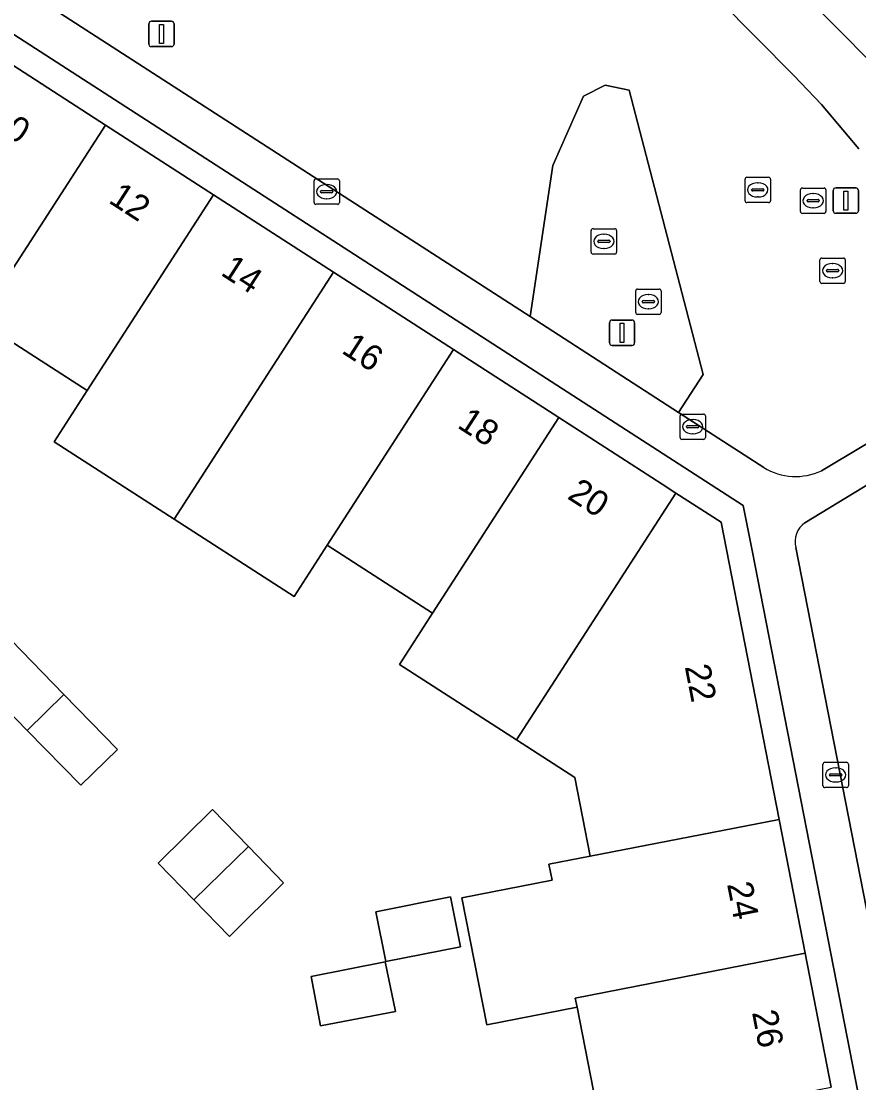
# Model space of a CAD drawing. Extents: x 160377 to 161131, y 383938 to 384853.
# Drawn here: x 160713.26 to 160746.23, y 384537.03 to 384578.85 of the extents above; entities that cross this region are included whole.
import ezdxf

# ---------------------------------------------------------------- set-up
doc = ezdxf.new("R2010")
doc.units = 0
for name, color, linetype in [('IMGEO_Erf', 7, 'Continuous'), ('IMGEO_Groenvoorziening', 7, 'Continuous'), ('IMGEO_Kolk', 7, 'Continuous'), ('IMGEO_Lichtmast', 7, 'Continuous'), ('IMGEO_Pand', 7, 'Continuous'), ('IMGEO_Pand_nummerreeks', 7, 'Continuous'), ('IMGEO_Rioolput', 7, 'Continuous'), ('IMGEO_Voetgangersgebied_open', 7, 'Continuous')]:
    doc.layers.add(name, color=color, linetype=linetype)

msp = doc.modelspace()

# ---------------------------------------------------------------- linework, layer by layer
at = {"layer": 'IMGEO_Erf'}
for points in [[(160704.012, 384620.371), (160714.28, 384609.995), (160715.318, 384608.946), (160749.625, 384574.277), (160752.301, 384560.653), (160755.616, 384543.763), (160755.906, 384542.287), (160759.828, 384522.305)], [(160711.753, 384577.864), (160716.569, 384574.755), (160720.827, 384572.007), (160725.549, 384568.959), (160730.27, 384565.911), (160734.42, 384563.232), (160738.485, 384560.608), (160739.025, 384560.262), (160740.816, 384559.115), (160743.09, 384547.407), (160744.114, 384542.14), (160745.139, 384536.861)], [(160736.1, 384535.09), (160735.137, 384540.006), (160731.584, 384539.31), (160730.602, 384544.321), (160734.155, 384545.017), (160734.032, 384545.646), (160735.652, 384545.961), (160735.052, 384549.053), (160732.75, 384550.539), (160728.146, 384553.511), (160729.447, 384555.527), (160725.297, 384558.207), (160723.995, 384556.19), (160719.274, 384559.238), (160714.552, 384562.286), (160715.854, 384564.303), (160711.594, 384567.052)]]:
    msp.add_lwpolyline(points, dxfattribs=at)
for points in [[(160742.043, 384557.929), (160741.675, 384559.771), (160712.316, 384578.736), (160711.06, 384579.547), (160690.284, 384592.968), (160678.608, 384600.475), (160670.645, 384605.594), (160652.047, 384589.687), (160648.865, 384586.974), (160652.625, 384581.692), (160662.829, 384567.417), (160665.29, 384560.709), (160670.064, 384547.52), (160670.583, 384546.086), (160681.057, 384517.15), (160682.984, 384507.279), (160717.593, 384514.044), (160723.481, 384515.195), (160749.399, 384520.262)], [(160711.382, 384553.074), (160712.841, 384554.479), (160714.939, 384552.325), (160717.052, 384550.154), (160715.601, 384548.751), (160713.492, 384550.913)], [(160720.053, 384544.236), (160718.646, 384545.677), (160720.79, 384547.795), (160722.204, 384546.336), (160723.587, 384544.91), (160721.46, 384542.795)], [(160730.158, 384544.355), (160730.553, 384542.39), (160727.604, 384541.809), (160727.213, 384543.763)], [(160727.589, 384541.791), (160727.986, 384539.834), (160725.033, 384539.272), (160724.665, 384541.211)]]:
    msp.add_lwpolyline(points, close=True, dxfattribs=at)
at = {"layer": 'IMGEO_Groenvoorziening'}
for points in [[(160746.227, 384573.82), (160744.754, 384575.566), (160743.669, 384576.716), (160725.963, 384594.603)], [(160697.299, 384590.465), (160733.288, 384567.211), (160734.189, 384573.163), (160735.387, 384575.893), (160736.248, 384576.336), (160737.187, 384576.131), (160740.096, 384564.929), (160739.132, 384563.434), (160742.491, 384561.264)], [(160744.766, 384561.138), (160748.032, 384563.097)], [(160747.692, 384561.262), (160744.107, 384559.094)], [(160743.748, 384558.114), (160750.334, 384524.403), (160753.741, 384527.065), (160753.61, 384527.784), (160755.524, 384528.166), (160756.011, 384525.75), (160756.636, 384525.504), (160752.567, 384546.285)]]:
    msp.add_lwpolyline(points, dxfattribs=at)
msp.add_lwpolyline([(160733.288, 384567.211), (160739.132, 384563.434), (160740.096, 384564.929), (160737.187, 384576.131), (160736.248, 384576.336), (160735.387, 384575.893), (160734.189, 384573.163)], close=True, dxfattribs=at)
for centre, radius, start, end in [((160743.748, 384563.359), 2.444, 239.0413, 294.6186), ((160744.656, 384558.337), 0.935, 125.9434, 193.8184)]:
    msp.add_arc(centre, radius, start, end, dxfattribs=at)
at = {"layer": 'IMGEO_Kolk'}
for p, q in [((160724.782, 384571.71), (160724.782, 384572.562)), ((160724.857, 384572.636), (160725.709, 384572.636)), ((160725.27, 384572.416), (160725.295, 384572.416)), ((160725.783, 384572.562), (160725.783, 384571.71)), ((160725.041, 384572.13), (160725.041, 384572.142)), ((160725.479, 384572.093), (160725.081, 384572.093)), ((160725.084, 384572.179), (160725.482, 384572.179)), ((160725.525, 384572.142), (160725.525, 384572.13)), ((160725.709, 384571.636), (160724.857, 384571.636)), ((160725.293, 384571.856), (160725.268, 384571.856)), ((160739.192, 384562.448), (160739.192, 384563.3)), ((160739.267, 384563.374), (160740.119, 384563.374)), ((160739.68, 384563.154), (160739.705, 384563.154)), ((160740.193, 384563.3), (160740.193, 384562.448)), ((160739.451, 384562.868), (160739.451, 384562.88)), ((160739.889, 384562.831), (160739.491, 384562.831)), ((160739.494, 384562.917), (160739.892, 384562.917)), ((160739.935, 384562.88), (160739.935, 384562.868)), ((160740.119, 384562.374), (160739.267, 384562.374)), ((160739.703, 384562.594), (160739.678, 384562.594)), ((160744.819, 384548.732), (160744.819, 384549.584)), ((160744.894, 384549.658), (160745.746, 384549.658)), ((160745.307, 384549.438), (160745.332, 384549.438)), ((160745.82, 384549.584), (160745.82, 384548.732)), ((160745.078, 384549.152), (160745.078, 384549.164)), ((160745.516, 384549.115), (160745.118, 384549.115)), ((160745.121, 384549.201), (160745.519, 384549.201)), ((160745.33, 384548.878), (160745.305, 384548.878)), ((160745.562, 384549.164), (160745.562, 384549.152)), ((160745.746, 384548.658), (160744.894, 384548.658))]:
    msp.add_line(p, q, dxfattribs=at)
for points in [[(160724.782, 384571.71), (160724.782, 384572.562)], [(160724.857, 384572.636), (160725.709, 384572.636)], [(160725.783, 384572.562), (160725.783, 384571.71)], [(160725.709, 384571.636), (160724.857, 384571.636)], [(160739.192, 384562.448), (160739.192, 384563.3)], [(160739.267, 384563.374), (160740.119, 384563.374)], [(160740.193, 384563.3), (160740.193, 384562.448)], [(160740.119, 384562.374), (160739.267, 384562.374)], [(160744.819, 384548.732), (160744.819, 384549.584)], [(160744.894, 384549.658), (160745.746, 384549.658)], [(160745.82, 384549.584), (160745.82, 384548.732)], [(160745.746, 384548.658), (160744.894, 384548.658)]]:
    msp.add_lwpolyline(points, dxfattribs=at)
for centre, radius, start, end in [((160724.859, 384572.56), 0.0765, 91.552, 178.448), ((160724.859, 384572.56), 0.0765, 91.552, 178.448), ((160725.707, 384572.56), 0.0765, 1.552, 88.448), ((160725.707, 384572.56), 0.0765, 1.552, 88.448), ((160725.081, 384572.139), 0.0403, 85.8775, 175.7526), ((160725.078, 384572.129), 0.0366, 178.938, 274.7102), ((160725.482, 384572.136), 0.043, 264.8664, 352.4533), ((160725.486, 384572.141), 0.0386, 1.7309, 96.639), ((160724.859, 384571.712), 0.0765, 181.552, 268.448), ((160724.859, 384571.712), 0.0765, 181.552, 268.448), ((160725.707, 384571.712), 0.0765, 271.552, 358.448), ((160725.707, 384571.712), 0.0765, 271.552, 358.448), ((160739.269, 384563.298), 0.0765, 91.552, 178.448), ((160739.269, 384563.298), 0.0765, 91.552, 178.448), ((160740.117, 384563.298), 0.0765, 1.552, 88.448), ((160740.117, 384563.298), 0.0765, 1.552, 88.448), ((160739.491, 384562.877), 0.0403, 85.8775, 175.7526), ((160739.488, 384562.867), 0.0366, 178.938, 274.7102), ((160739.892, 384562.874), 0.043, 264.8664, 352.4533), ((160739.896, 384562.879), 0.0386, 1.7309, 96.639), ((160739.269, 384562.45), 0.0765, 181.552, 268.448), ((160739.269, 384562.45), 0.0765, 181.552, 268.448), ((160740.117, 384562.45), 0.0765, 271.552, 358.448), ((160740.117, 384562.45), 0.0765, 271.552, 358.448), ((160744.896, 384549.582), 0.0765, 91.552, 178.448), ((160744.896, 384549.582), 0.0765, 91.552, 178.448), ((160745.744, 384549.582), 0.0765, 1.552, 88.448), ((160745.744, 384549.582), 0.0765, 1.552, 88.448), ((160745.118, 384549.161), 0.0403, 85.8775, 175.7526), ((160745.115, 384549.151), 0.0366, 178.938, 274.7102), ((160745.519, 384549.158), 0.043, 264.8664, 352.4533), ((160745.523, 384549.163), 0.0386, 1.7309, 96.639), ((160744.896, 384548.734), 0.0765, 181.552, 268.448), ((160744.896, 384548.734), 0.0765, 181.552, 268.448), ((160745.744, 384548.734), 0.0765, 271.552, 358.448), ((160745.744, 384548.734), 0.0765, 271.552, 358.448)]:
    msp.add_arc(centre, radius, start, end, dxfattribs=at)
for centre, major_axis, ratio, start_param, end_param in [((160725.269, 384572.136), (-0.387, 0.002), 0.722429, 4.712389, 7.853982), ((160725.294, 384572.136), (-0.39, 0.002), 0.717154, 1.570796, 4.712389), ((160739.679, 384562.874), (-0.387, 0.002), 0.722429, 4.712389, 7.853982), ((160739.704, 384562.874), (-0.39, 0.002), 0.717154, 1.570796, 4.712389), ((160745.306, 384549.158), (-0.387, 0.002), 0.722429, 4.712389, 7.853982), ((160745.331, 384549.158), (-0.39, 0.002), 0.717154, 1.570796, 4.712389)]:
    msp.add_ellipse(centre, major_axis=major_axis, ratio=ratio, start_param=start_param, end_param=end_param, dxfattribs=at)
at = {"layer": 'IMGEO_Lichtmast'}
for p, q in [((160718.282, 384577.95), (160718.282, 384578.75)), ((160718.282, 384578.75), (160718.282, 384577.95)), ((160718.382, 384578.85), (160719.172, 384578.85)), ((160719.172, 384578.85), (160718.382, 384578.85)), ((160719.272, 384578.75), (160719.272, 384577.95)), ((160719.272, 384577.95), (160719.272, 384578.75)), ((160719.172, 384577.85), (160718.382, 384577.85)), ((160718.382, 384577.85), (160719.172, 384577.85)), ((160745.323, 384572.283), (160746.113, 384572.283)), ((160746.113, 384572.283), (160745.323, 384572.283)), ((160745.223, 384571.383), (160745.223, 384572.183)), ((160745.223, 384572.183), (160745.223, 384571.383)), ((160746.213, 384572.183), (160746.213, 384571.383)), ((160746.213, 384571.383), (160746.213, 384572.183)), ((160746.113, 384571.283), (160745.323, 384571.283)), ((160745.323, 384571.283), (160746.113, 384571.283)), ((160736.414, 384566.174), (160736.414, 384566.974)), ((160736.414, 384566.974), (160736.414, 384566.174)), ((160736.514, 384567.074), (160737.304, 384567.074)), ((160737.304, 384567.074), (160736.514, 384567.074)), ((160737.404, 384566.974), (160737.404, 384566.174)), ((160737.404, 384566.174), (160737.404, 384566.974)), ((160737.304, 384566.074), (160736.514, 384566.074)), ((160736.514, 384566.074), (160737.304, 384566.074))]:
    msp.add_line(p, q, dxfattribs=at)
for points in [[(160718.702, 384578.725), (160718.852, 384578.725), (160718.852, 384577.975), (160718.702, 384577.975), (160718.702, 384578.725)], [(160745.643, 384572.158), (160745.793, 384572.158), (160745.793, 384571.408), (160745.643, 384571.408), (160745.643, 384572.158)], [(160736.834, 384566.949), (160736.984, 384566.949), (160736.984, 384566.199), (160736.834, 384566.199), (160736.834, 384566.949)]]:
    msp.add_lwpolyline(points, dxfattribs=at)
for centre, start, end in [((160718.382, 384578.75), 90, 180), ((160718.382, 384578.75), 90, 180), ((160719.172, 384578.75), 0, 90), ((160719.172, 384578.75), 360, 90), ((160718.382, 384577.95), 180, 270), ((160718.382, 384577.95), 180, 270), ((160719.172, 384577.95), 270, 0), ((160719.172, 384577.95), 270, 0), ((160745.323, 384572.183), 90, 180), ((160745.323, 384572.183), 90, 180), ((160746.113, 384572.183), 0, 90), ((160746.113, 384572.183), 360, 90), ((160745.323, 384571.383), 180, 270), ((160745.323, 384571.383), 180, 270), ((160746.113, 384571.383), 270, 0), ((160746.113, 384571.383), 270, 0), ((160736.514, 384566.974), 90, 180), ((160736.514, 384566.974), 90, 180), ((160737.304, 384566.974), 0, 90), ((160737.304, 384566.974), 360, 90), ((160736.514, 384566.174), 180, 270), ((160736.514, 384566.174), 180, 270), ((160737.304, 384566.174), 270, 0), ((160737.304, 384566.174), 270, 0)]:
    msp.add_arc(centre, 0.1, start, end, dxfattribs=at)
at = {"layer": 'IMGEO_Pand'}
for points in [[(160716.569, 384574.755), (160711.753, 384577.864), (160706.762, 384570.133), (160706.129, 384569.152), (160704.454, 384566.424), (160709.378, 384563.379), (160710.943, 384566.044), (160711.594, 384567.052)], [(160720.827, 384572.007), (160716.569, 384574.755), (160711.594, 384567.052), (160715.854, 384564.303)], [(160725.549, 384568.959), (160720.827, 384572.007), (160715.854, 384564.303), (160714.552, 384562.286), (160719.274, 384559.238)], [(160730.27, 384565.911), (160725.549, 384568.959), (160719.274, 384559.238), (160723.995, 384556.19), (160725.297, 384558.207)], [(160734.42, 384563.232), (160730.27, 384565.911), (160725.297, 384558.207), (160729.447, 384555.527)], [(160739.025, 384560.262), (160738.485, 384560.608), (160734.42, 384563.232), (160729.447, 384555.527), (160728.146, 384553.511), (160732.75, 384550.539), (160734.143, 384552.697)], [(160739.025, 384560.262), (160734.143, 384552.697), (160732.75, 384550.539), (160735.052, 384549.053), (160735.652, 384545.961), (160743.09, 384547.407), (160740.816, 384559.115)], [(160711.382, 384553.074), (160713.492, 384550.913), (160714.939, 384552.325), (160712.841, 384554.479)], [(160714.939, 384552.325), (160713.492, 384550.913), (160715.601, 384548.751), (160717.052, 384550.154)], [(160722.204, 384546.336), (160720.79, 384547.795), (160718.646, 384545.677), (160720.053, 384544.236)], [(160743.09, 384547.407), (160735.652, 384545.961), (160734.032, 384545.646), (160734.155, 384545.017), (160730.602, 384544.321), (160731.584, 384539.31), (160735.137, 384540.006), (160735.066, 384540.368), (160744.114, 384542.14)], [(160722.204, 384546.336), (160720.053, 384544.236), (160721.46, 384542.795), (160723.587, 384544.91)], [(160730.158, 384544.355), (160727.213, 384543.763), (160727.604, 384541.809), (160730.553, 384542.39)], [(160727.589, 384541.791), (160724.665, 384541.211), (160725.033, 384539.272), (160727.986, 384539.834)], [(160744.114, 384542.14), (160735.066, 384540.368), (160735.137, 384540.006), (160736.1, 384535.09), (160745.139, 384536.861)]]:
    msp.add_lwpolyline(points, close=True, dxfattribs=at)
at = {"layer": 'IMGEO_Rioolput'}
for p, q in [((160741.827, 384572.705), (160742.679, 384572.705)), ((160741.752, 384571.779), (160741.752, 384572.631)), ((160742.24, 384572.485), (160742.265, 384572.485)), ((160742.753, 384572.631), (160742.753, 384571.779)), ((160742.011, 384572.199), (160742.011, 384572.211)), ((160742.449, 384572.162), (160742.051, 384572.162)), ((160742.054, 384572.248), (160742.452, 384572.248)), ((160742.263, 384571.925), (160742.238, 384571.925)), ((160742.495, 384572.211), (160742.495, 384572.199)), ((160743.932, 384571.353), (160743.932, 384572.205)), ((160744.007, 384572.279), (160744.859, 384572.279)), ((160744.42, 384572.059), (160744.445, 384572.059)), ((160744.933, 384572.205), (160744.933, 384571.353)), ((160742.679, 384571.705), (160741.827, 384571.705)), ((160744.191, 384571.773), (160744.191, 384571.785)), ((160744.629, 384571.736), (160744.231, 384571.736)), ((160744.234, 384571.822), (160744.632, 384571.822)), ((160744.443, 384571.499), (160744.418, 384571.499)), ((160744.675, 384571.785), (160744.675, 384571.773)), ((160744.859, 384571.279), (160744.007, 384571.279)), ((160735.767, 384570.677), (160736.619, 384570.677)), ((160735.692, 384569.751), (160735.692, 384570.603)), ((160735.994, 384570.22), (160736.392, 384570.22)), ((160736.18, 384570.457), (160736.205, 384570.457)), ((160736.693, 384570.603), (160736.693, 384569.751)), ((160735.951, 384570.171), (160735.951, 384570.183)), ((160736.389, 384570.134), (160735.991, 384570.134)), ((160736.203, 384569.897), (160736.178, 384569.897)), ((160736.435, 384570.183), (160736.435, 384570.171)), ((160736.619, 384569.677), (160735.767, 384569.677)), ((160744.695, 384568.595), (160744.695, 384569.447)), ((160744.77, 384569.521), (160745.622, 384569.521)), ((160745.696, 384569.447), (160745.696, 384568.595)), ((160744.954, 384569.015), (160744.954, 384569.027)), ((160745.392, 384568.978), (160744.994, 384568.978)), ((160744.997, 384569.064), (160745.395, 384569.064)), ((160745.183, 384569.301), (160745.208, 384569.301)), ((160745.438, 384569.027), (160745.438, 384569.015)), ((160745.622, 384568.521), (160744.77, 384568.521)), ((160745.206, 384568.741), (160745.181, 384568.741)), ((160737.446, 384567.373), (160737.446, 384568.225)), ((160737.521, 384568.299), (160738.373, 384568.299)), ((160738.447, 384568.225), (160738.447, 384567.373)), ((160737.705, 384567.793), (160737.705, 384567.805)), ((160738.143, 384567.756), (160737.745, 384567.756)), ((160737.748, 384567.842), (160738.146, 384567.842)), ((160737.934, 384568.079), (160737.959, 384568.079)), ((160738.189, 384567.805), (160738.189, 384567.793)), ((160738.373, 384567.299), (160737.521, 384567.299)), ((160737.957, 384567.519), (160737.932, 384567.519))]:
    msp.add_line(p, q, dxfattribs=at)
for points in [[(160741.827, 384572.705), (160742.679, 384572.705)], [(160741.752, 384571.779), (160741.752, 384572.631)], [(160742.753, 384572.631), (160742.753, 384571.779)], [(160743.932, 384571.353), (160743.932, 384572.205)], [(160744.007, 384572.279), (160744.859, 384572.279)], [(160744.933, 384572.205), (160744.933, 384571.353)], [(160742.679, 384571.705), (160741.827, 384571.705)], [(160744.859, 384571.279), (160744.007, 384571.279)], [(160735.767, 384570.677), (160736.619, 384570.677)], [(160735.692, 384569.751), (160735.692, 384570.603)], [(160736.693, 384570.603), (160736.693, 384569.751)], [(160736.619, 384569.677), (160735.767, 384569.677)], [(160744.695, 384568.595), (160744.695, 384569.447)], [(160744.77, 384569.521), (160745.622, 384569.521)], [(160745.696, 384569.447), (160745.696, 384568.595)], [(160745.622, 384568.521), (160744.77, 384568.521)], [(160737.446, 384567.373), (160737.446, 384568.225)], [(160737.521, 384568.299), (160738.373, 384568.299)], [(160738.447, 384568.225), (160738.447, 384567.373)], [(160738.373, 384567.299), (160737.521, 384567.299)]]:
    msp.add_lwpolyline(points, dxfattribs=at)
for centre, radius, start, end in [((160741.829, 384572.629), 0.0765, 91.552, 178.448), ((160741.829, 384572.629), 0.0765, 91.552, 178.448), ((160742.677, 384572.629), 0.0765, 1.552, 88.448), ((160742.677, 384572.629), 0.0765, 1.552, 88.448), ((160742.051, 384572.208), 0.0403, 85.8775, 175.7526), ((160742.048, 384572.198), 0.0366, 178.938, 274.7102), ((160742.452, 384572.205), 0.043, 264.8664, 352.4533), ((160742.456, 384572.21), 0.0386, 1.7309, 96.639), ((160744.009, 384572.203), 0.0765, 91.552, 178.448), ((160744.009, 384572.203), 0.0765, 91.552, 178.448), ((160744.857, 384572.203), 0.0765, 1.552, 88.448), ((160744.857, 384572.203), 0.0765, 1.552, 88.448), ((160741.829, 384571.781), 0.0765, 181.552, 268.448), ((160741.829, 384571.781), 0.0765, 181.552, 268.448), ((160742.677, 384571.781), 0.0765, 271.552, 358.448), ((160742.677, 384571.781), 0.0765, 271.552, 358.448), ((160744.231, 384571.782), 0.0403, 85.8775, 175.7526), ((160744.228, 384571.772), 0.0366, 178.938, 274.7102), ((160744.632, 384571.779), 0.043, 264.8664, 352.4533), ((160744.636, 384571.784), 0.0386, 1.7309, 96.639), ((160744.009, 384571.355), 0.0765, 181.552, 268.448), ((160744.009, 384571.355), 0.0765, 181.552, 268.448), ((160744.857, 384571.355), 0.0765, 271.552, 358.448), ((160744.857, 384571.355), 0.0765, 271.552, 358.448), ((160735.769, 384570.601), 0.0765, 91.552, 178.448), ((160735.769, 384570.601), 0.0765, 91.552, 178.448), ((160736.617, 384570.601), 0.0765, 1.552, 88.448), ((160736.617, 384570.601), 0.0765, 1.552, 88.448), ((160735.991, 384570.18), 0.0403, 85.8775, 175.7526), ((160736.396, 384570.182), 0.0386, 1.7309, 96.639), ((160735.988, 384570.17), 0.0366, 178.938, 274.7102), ((160736.392, 384570.177), 0.043, 264.8664, 352.4533), ((160735.769, 384569.753), 0.0765, 181.552, 268.448), ((160735.769, 384569.753), 0.0765, 181.552, 268.448), ((160736.617, 384569.753), 0.0765, 271.552, 358.448), ((160736.617, 384569.753), 0.0765, 271.552, 358.448), ((160744.772, 384569.445), 0.0765, 91.552, 178.448), ((160744.772, 384569.445), 0.0765, 91.552, 178.448), ((160745.62, 384569.445), 0.0765, 1.552, 88.448), ((160745.62, 384569.445), 0.0765, 1.552, 88.448), ((160744.994, 384569.024), 0.0403, 85.8775, 175.7526), ((160744.991, 384569.014), 0.0366, 178.938, 274.7102), ((160745.395, 384569.021), 0.043, 264.8664, 352.4533), ((160745.399, 384569.026), 0.0386, 1.7309, 96.639), ((160744.772, 384568.597), 0.0765, 181.552, 268.448), ((160744.772, 384568.597), 0.0765, 181.552, 268.448), ((160745.62, 384568.597), 0.0765, 271.552, 358.448), ((160745.62, 384568.597), 0.0765, 271.552, 358.448), ((160737.523, 384568.223), 0.0765, 91.552, 178.448), ((160737.523, 384568.223), 0.0765, 91.552, 178.448), ((160738.371, 384568.223), 0.0765, 1.552, 88.448), ((160738.371, 384568.223), 0.0765, 1.552, 88.448), ((160737.745, 384567.802), 0.0403, 85.8775, 175.7526), ((160737.742, 384567.792), 0.0366, 178.938, 274.7102), ((160738.146, 384567.799), 0.043, 264.8664, 352.4533), ((160738.15, 384567.804), 0.0386, 1.7309, 96.639), ((160737.523, 384567.375), 0.0765, 181.552, 268.448), ((160737.523, 384567.375), 0.0765, 181.552, 268.448), ((160738.371, 384567.375), 0.0765, 271.552, 358.448), ((160738.371, 384567.375), 0.0765, 271.552, 358.448)]:
    msp.add_arc(centre, radius, start, end, dxfattribs=at)
for centre, major_axis, ratio, start_param, end_param in [((160742.239, 384572.205), (-0.387, 0.002), 0.722429, 4.712389, 7.853982), ((160742.264, 384572.205), (-0.39, 0.002), 0.717154, 1.570796, 4.712389), ((160744.419, 384571.779), (-0.387, 0.002), 0.722429, 4.712389, 7.853982), ((160744.444, 384571.779), (-0.39, 0.002), 0.717154, 1.570796, 4.712389), ((160736.179, 384570.177), (-0.387, 0.002), 0.722429, 4.712389, 7.853982), ((160736.204, 384570.177), (-0.39, 0.002), 0.717154, 1.570796, 4.712389), ((160745.182, 384569.021), (-0.387, 0.002), 0.722429, 4.712389, 7.853982), ((160745.207, 384569.021), (-0.39, 0.002), 0.717154, 1.570796, 4.712389), ((160737.933, 384567.799), (-0.387, 0.002), 0.722429, 4.712389, 7.853982), ((160737.958, 384567.799), (-0.39, 0.002), 0.717154, 1.570796, 4.712389)]:
    msp.add_ellipse(centre, major_axis=major_axis, ratio=ratio, start_param=start_param, end_param=end_param, dxfattribs=at)
at = {"layer": 'IMGEO_Voetgangersgebied_open'}
for points in [[(160755.906, 384542.287), (160755.616, 384543.763), (160752.301, 384560.653), (160749.625, 384574.277), (160715.318, 384608.946), (160714.28, 384609.995), (160704.012, 384620.371), (160696.715, 384627.735), (160696.648, 384627.802), (160694.536, 384629.95), (160692.615, 384628.309), (160698.73, 384622.125), (160700.47, 384620.379)], [(160705.029, 384615.75), (160711.786, 384608.924), (160721.26, 384599.354), (160725.963, 384594.603), (160743.669, 384576.716), (160744.754, 384575.566), (160746.227, 384573.82)], [(160687.729, 384596.642), (160672.834, 384606.239), (160672.023, 384606.761), (160670.645, 384605.594), (160678.608, 384600.475), (160690.284, 384592.968), (160711.06, 384579.547), (160712.316, 384578.736), (160741.675, 384559.771), (160742.043, 384557.929), (160749.399, 384520.262), (160751.078, 384520.595), (160750.334, 384524.403), (160743.748, 384558.114)], [(160739.132, 384563.434), (160733.288, 384567.211), (160697.299, 384590.465), (160692.108, 384593.819)], [(160742.491, 384561.264), (160739.132, 384563.434)], [(160748.032, 384563.097), (160744.766, 384561.138)], [(160744.107, 384559.094), (160747.692, 384561.262)]]:
    msp.add_lwpolyline(points, dxfattribs=at)
for centre, radius, start, end in [((160743.748, 384563.359), 2.444, 239.0413, 294.6186), ((160744.656, 384558.337), 0.935, 125.9434, 193.8184)]:
    msp.add_arc(centre, radius, start, end, dxfattribs=at)

# ---------------------------------------------------------------- texts
at = {"layer": 'IMGEO_Pand_nummerreeks'}
for s, rotation, p in [('10', 327.1581, (160711.925, 384574.778)), ('12', 327.1581, (160716.65, 384571.728)), ('14', 327.1581, (160721.068, 384568.876)), ('16', 327.1581, (160725.824, 384565.806)), ('18', 327.1581, (160730.38, 384562.864)), ('20', 327.1581, (160734.713, 384560.068)), ('22', 280.9948, (160739.374, 384553.427)), ('24', 280.9948, (160741.039, 384544.857)), ('26', 280.9948, (160742.021, 384539.804))]:
    msp.add_text(s, height=1, rotation=rotation, dxfattribs=at).set_placement(p)

doc.saveas('drawing.dxf')
